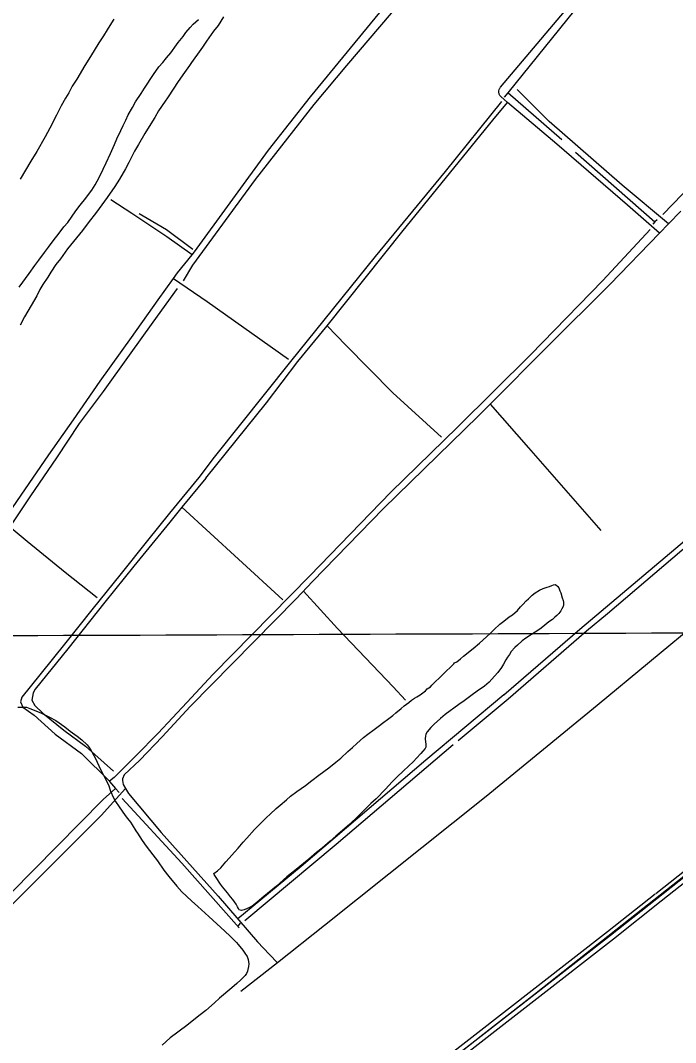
# Model space of a CAD drawing. Extents: x 3419139 to 3457078, y 540382 to 565875.
# Drawn here: x 3425558 to 3427669, y 556590 to 559887 of the extents above; entities that cross this region are included whole.
import ezdxf

# ---------------------------------------------------------------- set-up
doc = ezdxf.new("R2010")
doc.units = 0
for name, color, linetype in [('V-DTCH-CNTR', 7, 'Continuous'), ('V-GRID-MAJR', 7, 'Continuous'), ('V-ROAD-CNTR', 7, 'Continuous'), ('V-SITE-VEGE', 7, 'Continuous'), ('V-TOPO-SHOR', 7, 'Continuous')]:
    doc.layers.add(name, color=color, linetype=linetype)

msp = doc.modelspace()

# ---------------------------------------------------------------- linework, layer by layer
at = {"layer": 'V-DTCH-CNTR'}
msp.add_line((3427116.1, 557712.2), (3427360.7, 557924), dxfattribs=at)
for points in [[(3426492.6, 559641.3), (3426740.7, 559943.4), (3427062, 560327.5), (3427088.5, 560356.8), (3427256.2, 560542.9), (3427557.4, 560898.1), (3427585.2, 560930.3)], [(3427618.2, 559201.4), (3427514.9, 559291.7), (3427286.9, 559488.8), (3427128.3, 559623), (3427105.8, 559642.1), (3427104.4, 559643.7), (3427103.2, 559645.6), (3427102.2, 559647.5), (3427101.3, 559649.5), (3427100.7, 559651.6), (3427100.2, 559653.7), (3427100, 559655.9), (3427100, 559658.1), (3427100.2, 559660.3), (3427101.2, 559664.5), (3427102, 559666.5), (3427103, 559668.5), (3427104.2, 559670.3), (3427105.5, 559672), (3427382.6, 560000.8)], [(3427360.7, 557924), (3427670.4, 558185.4), (3427783.3, 558280.8), (3427802.4, 558297), (3427949.8, 558421.4), (3428389, 558795.6), (3428622.3, 558994.6), (3428971.4, 559292.4), (3429342.2, 559611.2), (3429676, 559898.1)], [(3427647.1, 559231.3), (3427497.5, 559356.4), (3427262.1, 559561.9), (3427158.6, 559664.4)], [(3426119.5, 559141.3), (3426357, 559469.2), (3426492.6, 559641.3)], [(3426452.1, 558787.2), (3426546.9, 558902.7), (3426791.6, 559210.3), (3427080.2, 559565.7), (3427128.3, 559623)], [(3426111.7, 559131.8), (3426029.3, 559189.7), (3425917.5, 559264.9), (3425849.2, 559308.5)], [(3426498.8, 558078), (3426728.4, 558313.3), (3427033.7, 558610.8), (3427072.2, 558649.6), (3427256, 558834.8), (3427457.3, 559035.1), (3427618.2, 559201.4), (3427647.1, 559231.3), (3427686.9, 559272.4)], [(3425502.4, 558271.1), (3425560.3, 558356), (3425649.5, 558485.8), (3425729.2, 558598.6), (3425814.9, 558723.4), (3425915.9, 558864.2), (3426001.6, 558986.5), (3426050.9, 559055.2), (3426064, 559073.4), (3426111.7, 559131.8), (3426119.5, 559141.3)], [(3426050.9, 559055.2), (3426160.2, 558981.1), (3426421.7, 558794.4)], [(3426914.8, 558543.2), (3426758.4, 558685.7), (3426606.5, 558839.6), (3426546.9, 558902.7)], [(3426155, 558410.8), (3426351.4, 558654.4), (3426452.1, 558787.2)], [(3427072.2, 558649.6), (3427195.1, 558508.9), (3427428.6, 558242.2)], [(3425804.9, 558024.6), (3425702.1, 558106.4), (3425579.7, 558206.5), (3425547.9, 558233.1), (3425502.4, 558271.1), (3425493.8, 558278.3), (3425387.5, 558355.1), (3425283.2, 558422.9)], [(3426155, 558410.8), (3426078.3, 558317), (3426039, 558268.9), (3425924, 558126.6), (3425829.9, 558011.3), (3425710.5, 557859.9), (3425605.9, 557730.6), (3425598.5, 557718.1), (3425595.1, 557694.7), (3425604.1, 557677.8), (3425630.1, 557653), (3425698, 557597.5), (3425767.9, 557546), (3425857.8, 557465.2)], [(3426078.3, 558317), (3426261.1, 558149.4), (3426403.7, 558018.8)], [(3426104.9, 557673.8), (3426447.2, 558021.4), (3426498.8, 558078)], [(3426470.2, 558046.7), (3426580.1, 557926), (3426759.2, 557737.4), (3426799.3, 557694.4)], [(3428766.5, 557961.3), (3428450, 557713.6), (3428337.9, 557625.1), (3428305.4, 557598.8), (3428302.4, 557596.4), (3428239, 557545.2), (3427910.1, 557295.1), (3427522.8, 556989.3), (3427215, 556745.3), (3427048.7, 556615.3)], [(3427754, 557957.6), (3427416.3, 557677.8), (3427058.9, 557384.3)], [(3427116.1, 557712.2), (3426864.4, 557501.3), (3426463, 557157.7), (3426258.4, 556989.5)], [(3426104.9, 557673.8), (3426014.7, 557576.4), (3425943.3, 557501.4), (3425892.7, 557453.5)], [(3425892.7, 557453.5), (3425887.2, 557441), (3425887.2, 557435.5), (3425888.7, 557423.1), (3425897, 557409.8), (3425906.7, 557394.2), (3426012.1, 557267.6), (3426195, 557062.7), (3426322.5, 556915.5)], [(3425897, 557409.8), (3425818.6, 557322.6), (3425535.4, 557040), (3425222, 556727)], [(3427058.9, 557384.3), (3426537.9, 556968.2), (3426386.2, 556847.9), (3426268.5, 556754.6)], [(3426322.5, 556915.5), (3426360.5, 556874.6), (3426386.2, 556847.9)], [(3427048.7, 556615.3), (3426832.5, 556444.5), (3426778.3, 556401.7), (3426440.7, 556130)]]:
    msp.add_lwpolyline(points, dxfattribs=at)
at = {"layer": 'V-GRID-MAJR'}
msp.add_spline([(3423224.7, 557894.1), (3428498.4, 557915.2), (3433772.2, 557937), (3439045.9, 557959.6), (3444319.6, 557983), (3449593.3, 558007.2), (3454867, 558032.1)], degree=3, dxfattribs=at)
at = {"layer": 'V-ROAD-CNTR'}
for points in [[(3429687.9, 559909.1), (3429690.6, 559884.6), (3429748.8, 559819.5), (3429835, 559721.6), (3429862.5, 559691.2), (3429856.7, 559683.4), (3429759.8, 559609), (3429644.1, 559518.2), (3429555.7, 559450.6), (3429508, 559402.3), (3429513.9, 559389.5), (3429535.4, 559349.3), (3429635.7, 559232.5), (3429855.1, 558939.2), (3429876.5, 558905.2), (3429891.5, 558864), (3429894, 558856.1), (3429848.3, 558814.4), (3429633.4, 558649.3), (3429113.9, 558238.1), (3428293.9, 557595.6), (3427459.8, 556935.6), (3426138.2, 555905.6), (3425525, 555427.4)], [(3428982.2, 558154), (3428284.6, 557607.4), (3427605.5, 557070)], [(3428998.8, 558128.8), (3428303.2, 557583.8), (3427623.5, 557046)], [(3427604.1, 557068.9), (3427450.5, 556947.4), (3426129, 555917.4), (3426023.2, 555835)], [(3427623.5, 557046), (3427469.1, 556923.8), (3426147.4, 555893.8), (3426035.7, 555806.7)]]:
    msp.add_lwpolyline(points, dxfattribs=at)
at = {"layer": 'V-SITE-VEGE'}
for p, q in [((3425851.6, 559879.3), (3425837.9, 559856.7)), ((3425858.5, 559891), (3425851.6, 559879.3)), ((3426104.6, 559864.6), (3426114.9, 559875.6)), ((3426114.9, 559875.6), (3426131.4, 559890)), ((3426212.3, 559899.5), (3426195.1, 559871.4)), ((3425837.9, 559856.7), (3425826.2, 559838.2)), ((3426082.6, 559835.8), (3426091.5, 559848.2)), ((3426091.5, 559848.2), (3426104.6, 559864.6)), ((3426180.7, 559852.9), (3426158, 559820)), ((3426195.1, 559871.4), (3426180.7, 559852.9)), ((3425811.1, 559814.9), (3425784.3, 559771.1)), ((3425826.2, 559838.2), (3425811.1, 559814.9)), ((3426061.3, 559808.5), (3426066.8, 559816.7)), ((3426066.8, 559816.7), (3426082.6, 559835.8)), ((3426158, 559820), (3426144.3, 559801.5)), ((3426029, 559766.7), (3426042.8, 559783.1)), ((3426042.8, 559783.1), (3426061.3, 559808.5)), ((3426129.2, 559778.2), (3426120.2, 559766.6)), ((3426144.3, 559801.5), (3426129.2, 559778.2)), ((3425784.3, 559771.1), (3425765.1, 559742.3)), ((3426003.6, 559737.2), (3426016.7, 559751.6)), ((3426016.7, 559751.6), (3426029, 559766.7)), ((3426109.3, 559751.5), (3426103.1, 559741.9)), ((3426120.2, 559766.6), (3426109.3, 559751.5)), ((3425765.1, 559742.3), (3425739.6, 559698.4)), ((3425957.6, 559669.4), (3425987.2, 559712.6)), ((3425987.2, 559712.6), (3426003.6, 559737.2)), ((3426081.1, 559711.8), (3426064.6, 559687.1)), ((3426103.1, 559741.9), (3426081.1, 559711.8)), ((3425739.6, 559698.4), (3425725.2, 559675.1)), ((3426064.6, 559687.1), (3426052.2, 559669.3)), ((3425714.2, 559653.9), (3425703.2, 559636.8)), ((3425715.6, 559658), (3425714.2, 559653.9)), ((3425725.2, 559675.1), (3425715.6, 559658)), ((3425928.8, 559624.9), (3425946.6, 559651.6)), ((3425946.6, 559651.6), (3425957.6, 559669.4)), ((3426052.2, 559669.3), (3426031.6, 559637.8)), ((3425689.5, 559611.4), (3425674.4, 559582)), ((3425703.2, 559636.8), (3425689.5, 559611.4)), ((3425919.2, 559607), (3425928.8, 559624.9)), ((3426024.1, 559627.5), (3426002.8, 559595.3)), ((3426031.6, 559637.8), (3426024.1, 559627.5)), ((3425674.4, 559582), (3425652.4, 559539.5)), ((3425897.2, 559565.2), (3425904.7, 559583.1)), ((3425904.7, 559583.1), (3425919.2, 559607)), ((3426002.8, 559595.3), (3425991.1, 559574.7)), ((3425881.4, 559532.3), (3425889.6, 559548.8)), ((3425889.6, 559548.8), (3425897.2, 559565.2)), ((3425972.6, 559545.3), (3425958.8, 559522.7)), ((3425991.1, 559574.7), (3425972.6, 559545.3)), ((3425652.4, 559539.5), (3425637.2, 559511.4)), ((3425869, 559505.6), (3425881.4, 559532.3)), ((3425958.8, 559522.7), (3425938.9, 559487.7)), ((3425637.2, 559511.4), (3425611.1, 559464.8)), ((3425848.4, 559457.7), (3425861.4, 559487.1)), ((3425861.4, 559487.1), (3425869, 559505.6)), ((3425938.9, 559487.7), (3425925.9, 559465.8)), ((3425611.1, 559464.8), (3425591.2, 559433.3)), ((3425833.9, 559428.2), (3425848.4, 559457.7)), ((3425925.9, 559465.8), (3425907.3, 559429.5)), ((3425591.2, 559433.3), (3425557.6, 559375)), ((3425825, 559407.6), (3425833.9, 559428.2)), ((3425907.3, 559429.5), (3425897, 559408.2)), ((3425805.8, 559368.6), (3425816.1, 559389.8)), ((3425816.1, 559389.8), (3425825, 559407.6)), ((3425897, 559408.2), (3425877.1, 559375.3)), ((3425787.9, 559339.8), (3425798.9, 559356.9)), ((3425798.9, 559356.9), (3425805.8, 559368.6)), ((3425862, 559351.4), (3425837.2, 559316.4)), ((3425877.1, 559375.3), (3425862, 559351.4)), ((3425768.7, 559313.8), (3425780.3, 559330.2)), ((3425780.3, 559330.2), (3425787.9, 559339.8)), ((3425837.2, 559316.4), (3425820.1, 559293.1)), ((3425736.4, 559272.7), (3425750.1, 559291.2)), ((3425750.1, 559291.2), (3425768.7, 559313.8)), ((3425820.1, 559293.1), (3425802.9, 559268.5)), ((3425710.3, 559235.7), (3425736.4, 559272.7)), ((3425802.9, 559268.5), (3425776.1, 559234.2)), ((3425680.1, 559197.3), (3425697.9, 559221.3)), ((3425697.9, 559221.3), (3425710.3, 559235.7)), ((3425776.1, 559234.2), (3425757.6, 559209.6)), ((3425667, 559180.9), (3425680.1, 559197.3)), ((3425757.6, 559209.6), (3425728.7, 559173.9)), ((3425635.4, 559139.1), (3425648.5, 559155.5)), ((3425648.5, 559155.5), (3425667, 559180.9)), ((3425710.2, 559150.6), (3425686.8, 559118.4)), ((3425728.7, 559173.9), (3425710.2, 559150.6)), ((3425617.6, 559113.7), (3425635.4, 559139.1)), ((3425686.8, 559118.4), (3425672.4, 559099.9)), ((3425586, 559071.3), (3425604.5, 559096.6)), ((3425604.5, 559096.6), (3425617.6, 559113.7)), ((3425672.4, 559099.9), (3425655.9, 559075.3)), ((3425554.4, 559027.4), (3425586, 559071.3)), ((3425646.3, 559059.5), (3425630.5, 559035.6)), ((3425655.9, 559075.3), (3425646.3, 559059.5)), ((3425620.9, 559019.1), (3425610.6, 558999.2)), ((3425630.5, 559035.6), (3425620.9, 559019.1)), ((3425610.6, 558999.2), (3425592.1, 558967.7)), ((3425592.1, 558967.7), (3425571.4, 558931.4)), ((3425571.4, 558931.4), (3425557, 558904.7)), ((3425549.4, 557671.9), (3425563.1, 557672.6)), ((3425563.1, 557672.6), (3425571.3, 557672.6)), ((3425571.3, 557672.6), (3425577.5, 557671.9)), ((3425577.5, 557671.9), (3425588.5, 557667.7)), ((3425588.5, 557667.7), (3425607.7, 557660.2)), ((3425607.7, 557660.2), (3425625.5, 557652.6)), ((3425625.5, 557652.6), (3425652.2, 557639.6)), ((3425652.2, 557639.6), (3425672.1, 557629.3)), ((3425672.1, 557629.3), (3425700.9, 557608.7)), ((3425700.9, 557608.7), (3425718.7, 557594.9)), ((3425718.7, 557594.9), (3425741.3, 557578.4)), ((3425741.3, 557578.4), (3425756.3, 557566.8)), ((3425756.3, 557566.8), (3425773.5, 557550.3)), ((3425773.5, 557550.3), (3425782.4, 557537.9)), ((3425782.4, 557537.9), (3425799.5, 557507.1)), ((3425799.5, 557507.1), (3425811.1, 557482.4)), ((3425811.1, 557482.4), (3425820.7, 557462.5)), ((3425820.7, 557462.5), (3425829.6, 557445.3)), ((3425829.6, 557445.3), (3425842.6, 557418.6)), ((3425842.6, 557418.6), (3425848.7, 557400.7)), ((3425848.7, 557400.7), (3425857.6, 557379.5)), ((3425857.6, 557379.5), (3425864.4, 557367.8)), ((3425864.4, 557367.8), (3425876.1, 557350.6)), ((3425876.1, 557350.6), (3425885.7, 557336.9)), ((3425885.7, 557336.9), (3425895.2, 557322.5)), ((3425895.2, 557322.5), (3425902.8, 557312.9)), ((3425902.8, 557312.9), (3425912.4, 557301.2)), ((3425912.4, 557301.2), (3425917.8, 557292.3)), ((3425917.8, 557292.3), (3425929.5, 557273.8)), ((3425929.5, 557273.8), (3425934.9, 557266.2)), ((3425934.9, 557266.2), (3425950, 557242.2)), ((3425950, 557242.2), (3425963.7, 557223.7)), ((3425963.7, 557223.7), (3425984.2, 557195.6)), ((3425984.2, 557195.6), (3425999.3, 557177)), ((3425999.3, 557177), (3426020.5, 557146.2)), ((3426020.5, 557146.2), (3426036.3, 557125.6)), ((3426036.3, 557125.6), (3426061.6, 557094.7)), ((3426061.6, 557094.7), (3426078.7, 557076.8)), ((3426078.7, 557076.8), (3426108.8, 557048)), ((3426108.8, 557048), (3426130.1, 557028.8)), ((3426130.1, 557028.8), (3426165, 556996.5)), ((3426165, 556996.5), (3426217.1, 556949.1)), ((3426217.1, 556949.1), (3426234.2, 556933.4)), ((3426234.2, 556933.4), (3426254, 556912.8)), ((3426254, 556912.8), (3426260.2, 556906.6)), ((3426260.2, 556906.6), (3426274.6, 556888.7)), ((3426274.6, 556888.7), (3426281.4, 556879.1)), ((3426281.4, 556879.1), (3426288.3, 556867.5)), ((3426288.3, 556867.5), (3426291.7, 556858.6)), ((3426291.7, 556858.6), (3426293.7, 556844.2)), ((3426293.7, 556844.2), (3426293, 556835.2)), ((3426286.8, 556813.3), (3426282, 556806.5)), ((3426290.3, 556820.8), (3426286.8, 556813.3)), ((3426291, 556825.6), (3426290.3, 556820.8)), ((3426293, 556835.2), (3426291, 556825.6)), ((3426255.3, 556780.4), (3426239.5, 556766.7)), ((3426268.3, 556792.1), (3426255.3, 556780.4)), ((3426282, 556806.5), (3426268.3, 556792.1)), ((3426239.5, 556766.7), (3426199.7, 556733.9)), ((3426183.2, 556718.1), (3426155.7, 556694.2)), ((3426199.7, 556733.9), (3426183.2, 556718.1)), ((3426137.2, 556679.8), (3426106.3, 556654.5)), ((3426155.7, 556694.2), (3426137.2, 556679.8)), ((3426094, 556644.9), (3426041.1, 556605.2)), ((3426106.3, 556654.5), (3426094, 556644.9)), ((3426041.1, 556605.2), (3426015, 556581.9))]:
    msp.add_line(p, q, dxfattribs=at)
for points in [[(3426344, 557062.2), (3426328.9, 557049.6), (3426320, 557042.4), (3426305.2, 557030.7), (3426294.6, 557024.9), (3426279.2, 557018.8), (3426270.2, 557016.7), (3426263, 557018.1), (3426260.6, 557022.2), (3426257.9, 557028), (3426253.5, 557036.3), (3426242.9, 557051.4), (3426235.3, 557060.3), (3426225.4, 557073), (3426209, 557092.9), (3426203.1, 557101.1), (3426189.1, 557122.7), (3426182.3, 557132.7), (3426180.9, 557136.1), (3426192.9, 557144.3), (3426203.6, 557153.9), (3426219.7, 557173.1), (3426230.7, 557185.4), (3426247.8, 557204.9), (3426259.5, 557216.9), (3426276.3, 557236.4), (3426288, 557249.8), (3426312.7, 557277.5), (3426318.5, 557284.4), (3426338.1, 557303.6), (3426351.2, 557315.9), (3426363.2, 557327.5), (3426382.7, 557345), (3426395.4, 557356), (3426415.3, 557373.4), (3426428.7, 557384.7), (3426448.6, 557400.1), (3426462.3, 557409.7), (3426476.4, 557419.3), (3426497.3, 557435.7), (3426520, 557452.5), (3426535.4, 557464.5), (3426551.5, 557476.4), (3426574.9, 557494.9), (3426590.3, 557507.9), (3426613.3, 557528.8), (3426627.7, 557542.5), (3426641.8, 557555.5), (3426663.8, 557574), (3426677.8, 557584.6), (3426697.7, 557600.4), (3426710.8, 557610.3), (3426729.3, 557623.6), (3426741.3, 557632.5), (3426757.8, 557645.6), (3426768.4, 557654.1), (3426784.9, 557667.8), (3426795.2, 557676), (3426809.3, 557687.7), (3426818.5, 557694.5), (3426828.1, 557700.7), (3426836, 557705.5), (3426846.6, 557712.3), (3426863.1, 557725), (3426869.3, 557730.8), (3426879.2, 557738.3), (3426884.1, 557742.8), (3426954.4, 557811.9), (3426957.2, 557815), (3426964, 557818.8), (3426976.7, 557828.4), (3426986, 557836.2), (3427017.5, 557861.9), (3427037.5, 557879), (3427071.4, 557910.2), (3427084.5, 557922.9), (3427103.3, 557940), (3427116, 557949.9), (3427133.5, 557963.3), (3427143.5, 557970.4), (3427159.6, 557984.5), (3427169.9, 557995.4), (3427176.8, 558003.3), (3427187.8, 558015), (3427195.7, 558022.1), (3427207.7, 558033.4), (3427216.9, 558040.6), (3427231.3, 558049.9), (3427242.3, 558054.7), (3427255.7, 558059.4), (3427262.9, 558061.8), (3427271.1, 558064.2), (3427276.3, 558066.3), (3427282.8, 558067.6), (3427289.6, 558061.5), (3427292.7, 558056.7), (3427296.5, 558047.7), (3427299.2, 558040.9), (3427304.3, 558025.1), (3427307.1, 558016.2), (3427308.1, 558011.4)], [(3427308.1, 558011.4), (3427308.1, 558002.8), (3427307.4, 557997.3), (3427303.3, 557989.5), (3427299.8, 557983.3), (3427293, 557974), (3427286.8, 557967.9), (3427279.9, 557962.1), (3427272.7, 557955.5), (3427261.4, 557947), (3427241.5, 557930.9), (3427232.2, 557924.1), (3427216.8, 557914.5), (3427205.5, 557906.9), (3427186.6, 557894.6), (3427174.9, 557886.1), (3427159.5, 557872.4), (3427150.9, 557864.2), (3427139.6, 557851.5), (3427133.7, 557842.2), (3427127.9, 557834), (3427122.1, 557824.4), (3427114.5, 557810.4), (3427108, 557799.8), (3427096.3, 557783.7), (3427086.3, 557771.7), (3427068.2, 557752.8), (3427054.1, 557740.2), (3427030.4, 557723.7), (3427014.3, 557712.1), (3426988.6, 557692.6), (3426970.4, 557680.3), (3426927.1, 557648.1), (3426911.4, 557635.8), (3426891.4, 557617.6), (3426880.5, 557607), (3426869.1, 557592.6), (3426865, 557584.8), (3426863.3, 557578.6), (3426862.6, 557570.7), (3426861.9, 557568.6), (3426865, 557552.9), (3426864.3, 557543.6), (3426861.9, 557539.2), (3426854.7, 557530.6), (3426848.5, 557522.4), (3426834.8, 557507.7), (3426824.5, 557497), (3426792.2, 557466.6), (3426771.3, 557446.4), (3426756.5, 557431.6), (3426734.9, 557407.3), (3426704.3, 557376.5), (3426687.5, 557361.1), (3426662.8, 557337.1), (3426646, 557320.4), (3426619.9, 557294.7), (3426574.6, 557256), (3426556.1, 557239.9), (3426530, 557217.6), (3426512.5, 557203.6), (3426487.8, 557181.7), (3426470.6, 557168.3), (3426446.6, 557148.8), (3426416.1, 557124.9), (3426382.8, 557095.1), (3426354, 557071.1), (3426344, 557062.2)]]:
    msp.add_lwpolyline(points, dxfattribs=at)
at = {"layer": 'V-TOPO-SHOR'}
for p, q in [((3427302.4, 559502.1), (3427129.3, 559653.4)), ((3427347.1, 559462.3), (3427603.1, 559237.5)), ((3427382.4, 557917.3), (3427129.8, 557698.2)), ((3427129.8, 557698.2), (3426968.9, 557564)), ((3426265.9, 556975), (3426258.2, 556965.8))]:
    msp.add_line(p, q, dxfattribs=at)
for points in [[(3430478.8, 563827.3), (3430271.7, 563577.1), (3430060, 563306), (3429973.4, 563191.5), (3429905.7, 563102), (3429583.4, 562699.4), (3429294.9, 562346.1), (3428977, 561947), (3428639.9, 561539.1), (3428299.3, 561113.1), (3427937.3, 560663.7), (3427722.1, 560397.4), (3427426.5, 560024.5), (3427390, 559978.3), (3427129.3, 559653.4), (3427117.2, 559639.8)], [(3427076.1, 560292.7), (3426859, 560036.4), (3426609.2, 559741.8), (3426503.9, 559616.6)], [(3426503.9, 559616.6), (3426314.4, 559374.4), (3426112.6, 559097.6), (3426082.4, 559047.8)], [(3427108.2, 559626.1), (3426927.4, 559400), (3426701.7, 559126.4), (3426428.1, 558787.5)], [(3427786.6, 559402.8), (3427770.7, 559401.8), (3427753.9, 559391.9), (3427628.7, 559261.4)], [(3425940.9, 559264.9), (3425966.8, 559249.6), (3426029.1, 559213.1), (3426113.4, 559149.7)], [(3427610.5, 559244.7), (3427603.1, 559237.5), (3427596, 559230.7)], [(3427587.4, 559213), (3427435.4, 559048.2), (3427201.7, 558808.8), (3426966.8, 558575.8), (3426751.8, 558365.4), (3426490.2, 558095.6)], [(3426063.1, 559022.8), (3425984.5, 558914.6), (3425908.3, 558807.9), (3425824.8, 558690.3), (3425747.6, 558587.6), (3425673.9, 558476.5), (3425590.4, 558353.4), (3425532.1, 558266.6)], [(3426428.1, 558787.5), (3426182.2, 558478.8), (3426133, 558413.1)], [(3426133, 558413.1), (3426038.5, 558298.4), (3425967.3, 558209.6), (3425882.2, 558103.4), (3425787.7, 557985.7), (3425704.5, 557880.5), (3425620.4, 557776.8), (3425562, 557704), (3425558.6, 557689.1), (3425566.1, 557672.7), (3425602, 557646.5), (3425670.3, 557585.1), (3425754.6, 557522.3), (3425844.8, 557433.3)], [(3427784.3, 558258.3), (3427449.7, 557973.7), (3427382.4, 557917.3)], [(3426490.2, 558095.6), (3426179.5, 557778.4), (3426094.5, 557687.6)], [(3426094.5, 557687.6), (3426001.4, 557588.8), (3425929.6, 557515.5), (3425859.8, 557445.6), (3425844.8, 557433.3)], [(3426952.3, 557550.2), (3426575.1, 557229.4), (3426281.1, 556983.3)], [(3425138.3, 556679.9), (3425527.4, 557071.9), (3425824.3, 557373.9), (3425864.6, 557410.2)], [(3425844.8, 557433.3), (3425845.4, 557432.6), (3425864.6, 557410.2), (3425875.9, 557396.9)], [(3425885.6, 557377.6), (3426078.2, 557168.6), (3426262.6, 556960.9)]]:
    msp.add_lwpolyline(points, dxfattribs=at)

doc.saveas('drawing.dxf')
